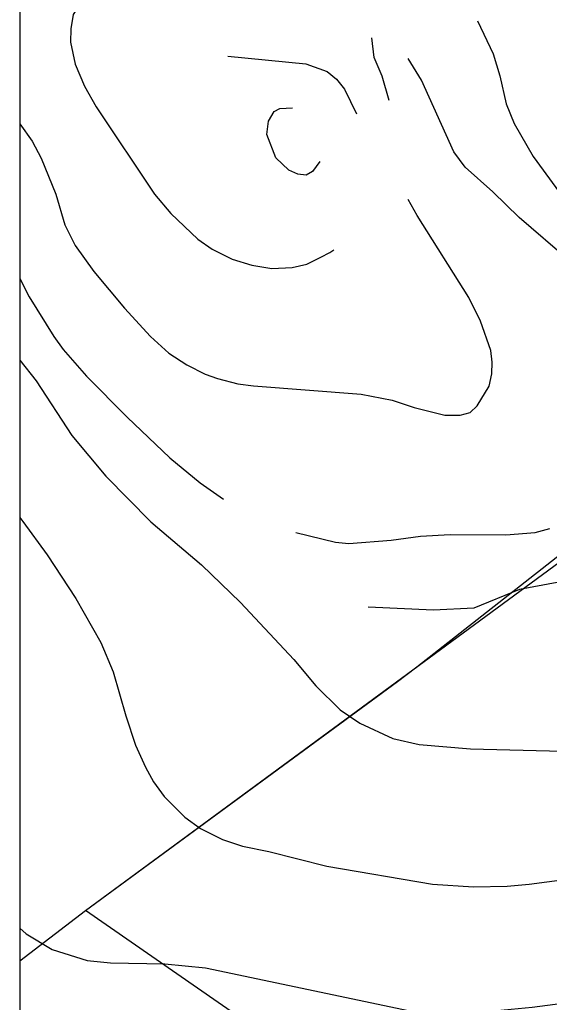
# Model space of a CAD drawing. Extents: x -662620 to -656370, y -1067090 to -1062990.
# Drawn here: x -661678.4 to -661471.5, y -1065594.8 to -1065210.9 of the extents above; entities that cross this region are included whole.
import ezdxf

# ---------------------------------------------------------------- set-up
doc = ezdxf.new("R2010")
doc.units = 0
for name, color, linetype in [('CHRANENE_LOZISKOVE_UZEMI', 7, 'Continuous'), ('HRANICE_KATASTRÁLNÍHO_ÚZEMÍ', 7, 'Continuous'), ('PLYNOVOD_-_VTL', 7, 'Continuous'), ('VRSTEVNICE_ZDŮRAZNĚNÁ', 7, 'Continuous'), ('VRSTEVNICE_ZÁKLADNÍ', 7, 'Continuous')]:
    doc.layers.add(name, color=color, linetype=linetype)

msp = doc.modelspace()

# ---------------------------------------------------------------- linework, layer by layer
at = {"layer": 'CHRANENE_LOZISKOVE_UZEMI'}
msp.add_lwpolyline([(-661096.57, -1065944.42), (-661652.65, -1065558.91), (-661386.13, -1065362.86), (-661234.18, -1065237.85), (-660862.53, -1065376.49), (-660732.31, -1065445.66), (-660264.34, -1065722.38)], dxfattribs=at)
at = {"layer": 'HRANICE_KATASTRÁLNÍHO_ÚZEMÍ'}
msp.add_lwpolyline([(-661678.37, -1065578.57), (-661652.65, -1065558.91), (-661530.81, -1065469.36), (-661523.21, -1065463.74), (-661084.87, -1065119.64)], dxfattribs=at)
at = {"layer": 'PLYNOVOD_-_VTL'}
msp.add_lwpolyline([(-662588.99, -1063216.18), (-661678.37, -1063216.18), (-661678.37, -1065692.96), (-662588.99, -1065692.96)], close=True, dxfattribs=at)
at = {"layer": 'VRSTEVNICE_ZDŮRAZNĚNÁ'}
for points in [[(-661463.55, -1065305.09), (-661483.33, -1065288.17), (-661493.51, -1065278.14), (-661504.4, -1065268.53), (-661508.84, -1065262.51), (-661521.46, -1065234.56), (-661526.62, -1065226.1)], [(-661678.37, -1065312.03), (-661674.71, -1065319.14), (-661665.1, -1065334.62), (-661661.37, -1065339.78), (-661652.34, -1065350.1), (-661636.43, -1065366.16), (-661619.8, -1065382.07), (-661607.9, -1065391.82), (-661598.78, -1065398.14)], [(-661570.49, -1065411.17), (-661555.01, -1065415.04), (-661549.85, -1065415.47), (-661533.22, -1065414.18), (-661521.75, -1065412.6), (-661510.28, -1065412.03), (-661488.49, -1065412.17), (-661477.02, -1065411.17), (-661471.29, -1065409.59)]]:
    msp.add_lwpolyline(points, dxfattribs=at)
at = {"layer": 'VRSTEVNICE_ZÁKLADNÍ'}
for points in [[(-661644.4, -1065198.46), (-661653.87, -1065203.27), (-661657.57, -1065208.82), (-661658.36, -1065214.49), (-661658.51, -1065219.65), (-661656.79, -1065228.25), (-661653.06, -1065236.85), (-661648.47, -1065244.88), (-661625.68, -1065279), (-661619.37, -1065286.59), (-661608.76, -1065296.63), (-661603.17, -1065300.5), (-661595.43, -1065304.37), (-661587.69, -1065306.81), (-661579.95, -1065308.1), (-661571.92, -1065307.67), (-661566.19, -1065306.38), (-661560.74, -1065303.65), (-661557.3, -1065301.79), (-661555.72, -1065300.79)], [(-661644.4, -1065198.46), (-661653.87, -1065203.27), (-661657.57, -1065208.82), (-661658.36, -1065214.49), (-661658.51, -1065219.65), (-661656.79, -1065228.25), (-661653.06, -1065236.85), (-661648.47, -1065244.88), (-661625.68, -1065279), (-661619.37, -1065286.59), (-661608.76, -1065296.63), (-661603.17, -1065300.5), (-661595.43, -1065304.37), (-661587.69, -1065306.81), (-661579.95, -1065308.1), (-661571.92, -1065307.67), (-661566.19, -1065306.38), (-661560.74, -1065303.65), (-661557.3, -1065301.79), (-661555.72, -1065300.79)], [(-661499.51, -1065211.34), (-661493.36, -1065224.24), (-661490.78, -1065232.84), (-661488.35, -1065243.73), (-661485.19, -1065251.47), (-661477.74, -1065264.38), (-661454.08, -1065296.77)], [(-661499.51, -1065211.34), (-661493.36, -1065224.24), (-661490.78, -1065232.84), (-661488.35, -1065243.73), (-661485.19, -1065251.47), (-661477.74, -1065264.38), (-661454.08, -1065296.77)], [(-661534.08, -1065242.47), (-661536.8, -1065232.98), (-661539.95, -1065225.67), (-661540.79, -1065217.95)], [(-661534.08, -1065242.47), (-661536.8, -1065232.98), (-661539.95, -1065225.67), (-661540.79, -1065217.95)], [(-661597.12, -1065225.16), (-661566.56, -1065228.09), (-661558.23, -1065231.09), (-661554.68, -1065234.12), (-661551.57, -1065238.04), (-661546.83, -1065247.63)], [(-661597.12, -1065225.16), (-661566.56, -1065228.09), (-661558.23, -1065231.09), (-661554.68, -1065234.12), (-661551.57, -1065238.04), (-661546.83, -1065247.63)], [(-661561.17, -1065266.26), (-661564.03, -1065270.22), (-661566.45, -1065271.68), (-661569.75, -1065271.17), (-661573.27, -1065269.63), (-661578.32, -1065264.79), (-661581.84, -1065255.74), (-661581.25, -1065250.46), (-661578.98, -1065246.69), (-661576.78, -1065245.59), (-661571.87, -1065245.3)], [(-661561.17, -1065266.26), (-661564.03, -1065270.22), (-661566.45, -1065271.68), (-661569.75, -1065271.17), (-661573.27, -1065269.63), (-661578.32, -1065264.79), (-661581.84, -1065255.74), (-661581.25, -1065250.46), (-661578.98, -1065246.69), (-661576.78, -1065245.59), (-661571.87, -1065245.3)], [(-661678.37, -1065251.52), (-661673.56, -1065258.35), (-661669.98, -1065264.95), (-661664.24, -1065279), (-661660.8, -1065291.04), (-661656.79, -1065299.07), (-661649.48, -1065309.25), (-661637.43, -1065323.58), (-661627.26, -1065334.62), (-661620.09, -1065341.21), (-661613.06, -1065345.66), (-661605.9, -1065349.38), (-661601.17, -1065351.1), (-661593.14, -1065353.11), (-661587.12, -1065353.97), (-661544.97, -1065357.13), (-661532.93, -1065359.56), (-661524.33, -1065362.43), (-661512.29, -1065365.44), (-661506.27, -1065365.44), (-661502.39, -1065364.29), (-661499.67, -1065361.71), (-661494.94, -1065354.11), (-661493.94, -1065349.24), (-661493.79, -1065344.65), (-661494.37, -1065340.07), (-661498.38, -1065328.6), (-661502.97, -1065319.42), (-661523.18, -1065287.31), (-661526.62, -1065281.15)], [(-661678.37, -1065251.52), (-661673.56, -1065258.35), (-661669.98, -1065264.95), (-661664.24, -1065279), (-661660.8, -1065291.04), (-661656.79, -1065299.07), (-661649.48, -1065309.25), (-661637.43, -1065323.58), (-661627.26, -1065334.62), (-661620.09, -1065341.21), (-661613.06, -1065345.66), (-661605.9, -1065349.38), (-661601.17, -1065351.1), (-661593.14, -1065353.11), (-661587.12, -1065353.97), (-661544.97, -1065357.13), (-661532.93, -1065359.56), (-661524.33, -1065362.43), (-661512.29, -1065365.44), (-661506.27, -1065365.44), (-661502.39, -1065364.29), (-661499.67, -1065361.71), (-661494.94, -1065354.11), (-661493.94, -1065349.24), (-661493.79, -1065344.65), (-661494.37, -1065340.07), (-661498.38, -1065328.6), (-661502.97, -1065319.42), (-661523.18, -1065287.31), (-661526.62, -1065281.15)], [(-661678.37, -1065343.92), (-661671.98, -1065351.96), (-661658.08, -1065373.32), (-661644.75, -1065389.24), (-661627.11, -1065407.01), (-661607.33, -1065423.78), (-661592.13, -1065438.55), (-661571.35, -1065460.77), (-661562.75, -1065471.09), (-661553.14, -1065480.55), (-661545.54, -1065485.71), (-661532.64, -1065491.73), (-661522.32, -1065494.03), (-661502.25, -1065495.75), (-661456.09, -1065496.9)], [(-661678.37, -1065343.92), (-661671.98, -1065351.96), (-661658.08, -1065373.32), (-661644.75, -1065389.24), (-661627.11, -1065407.01), (-661607.33, -1065423.78), (-661592.13, -1065438.55), (-661571.35, -1065460.77), (-661562.75, -1065471.09), (-661553.14, -1065480.55), (-661545.54, -1065485.71), (-661532.64, -1065491.73), (-661522.32, -1065494.03), (-661502.25, -1065495.75), (-661456.09, -1065496.9)], [(-661443.72, -1065356.84), (-661438.68, -1065367.06), (-661437.45, -1065369.17), (-661434.3, -1065375.05), (-661432.58, -1065380.21), (-661431.43, -1065387.95), (-661432.87, -1065398.7), (-661442.01, -1065418.35), (-661453.78, -1065425.72), (-661468.42, -1065430.81), (-661483.19, -1065433.53), (-661500.99, -1065440.82), (-661516.75, -1065441.6), (-661542.25, -1065440.41)], [(-661678.37, -1065405.38), (-661677.14, -1065406.87), (-661667.68, -1065419.91), (-661656.5, -1065436.97), (-661646.75, -1065454.18), (-661641.88, -1065465.64), (-661637, -1065482.85), (-661633.13, -1065494.32), (-661629.26, -1065502.92), (-661626.11, -1065508.65), (-661621.95, -1065514.38), (-661613.92, -1065522.41), (-661607.76, -1065526.86), (-661599.16, -1065531.16), (-661591.42, -1065533.74), (-661581.1, -1065535.89), (-661558.45, -1065541.62), (-661517.16, -1065548.65), (-661501.11, -1065549.65), (-661487.92, -1065549.36), (-661479.32, -1065548.65), (-661451.79, -1065544.92)], [(-661678.37, -1065405.38), (-661677.14, -1065406.87), (-661667.68, -1065419.91), (-661656.5, -1065436.97), (-661646.75, -1065454.18), (-661641.88, -1065465.64), (-661637, -1065482.85), (-661633.13, -1065494.32), (-661629.26, -1065502.92), (-661626.11, -1065508.65), (-661621.95, -1065514.38), (-661613.92, -1065522.41), (-661607.76, -1065526.86), (-661599.16, -1065531.16), (-661591.42, -1065533.74), (-661581.1, -1065535.89), (-661558.45, -1065541.62), (-661517.16, -1065548.65), (-661501.11, -1065549.65), (-661487.92, -1065549.36), (-661479.32, -1065548.65), (-661451.79, -1065544.92)], [(-661678.37, -1065565.77), (-661675.86, -1065567.97), (-661665.72, -1065574.11), (-661652.02, -1065578.39), (-661642.88, -1065579.39), (-661621.76, -1065579.67), (-661605.77, -1065581.25), (-661523.56, -1065598.66), (-661510.99, -1065599.8), (-661478.16, -1065596.66), (-661447.33, -1065592.66), (-661434.49, -1065591.81), (-661415.64, -1065591.81), (-661407.65, -1065592.95), (-661403.66, -1065594.23), (-661379.68, -1065606.22), (-661367.69, -1065609.51), (-661345.7, -1065612.36), (-661318.3, -1065614.08), (-661308.16, -1065613.5)], [(-661678.37, -1065565.77), (-661675.86, -1065567.97), (-661665.72, -1065574.11), (-661652.02, -1065578.39), (-661642.88, -1065579.39), (-661621.76, -1065579.67), (-661605.77, -1065581.25), (-661523.56, -1065598.66), (-661510.99, -1065599.8), (-661478.16, -1065596.66), (-661447.33, -1065592.66), (-661434.49, -1065591.81), (-661415.64, -1065591.81), (-661407.65, -1065592.95), (-661403.66, -1065594.23), (-661379.68, -1065606.22), (-661367.69, -1065609.51), (-661345.7, -1065612.36), (-661318.3, -1065614.08), (-661308.16, -1065613.5)]]:
    msp.add_lwpolyline(points, dxfattribs=at)

doc.saveas('drawing.dxf')
